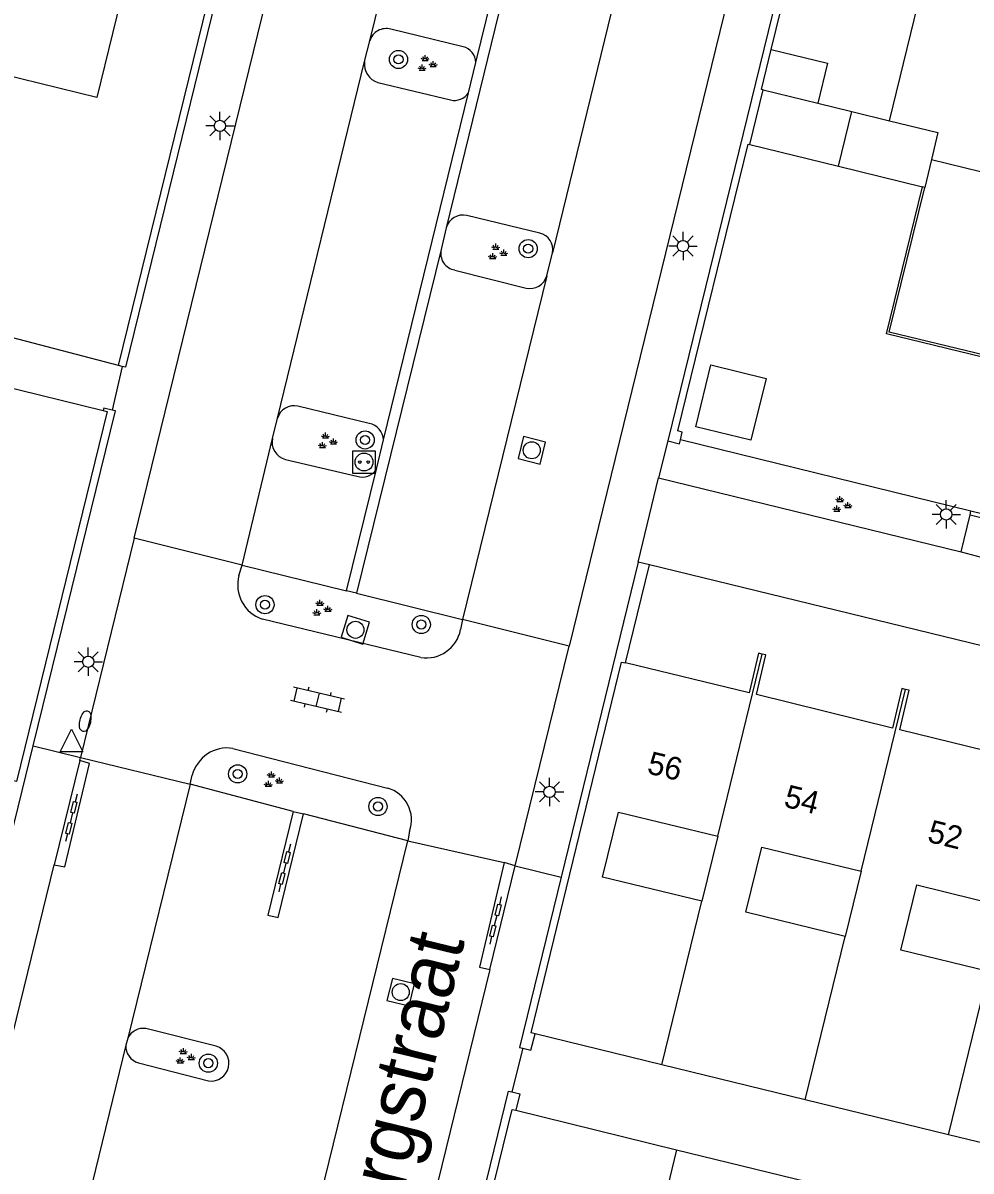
# Model space of a CAD drawing. Extents: x 125000 to 129004, y 397500 to 399008.
# Drawn here: x 127832.3 to 127874, y 398102.6 to 398153.2 of the extents above; entities that cross this region are included whole.
import ezdxf

# ---------------------------------------------------------------- set-up
doc = ezdxf.new("R2010")
doc.units = 0
for name, color, linetype in [('gg-afsc-erfafscheiding', 7, 'Continuous'), ('gg-afsc-hekwerk', 7, 'Continuous'), ('gg-afsc-muur', 7, 'Continuous'), ('gg-anno-huisnummerreeks BGT', 7, 'Continuous'), ('gg-anno-openbare ruimte label', 7, 'Continuous'), ('gg-bbg-bijgebouw', 7, 'Continuous'), ('gg-bbg-bijgebouw onder overbouw', 7, 'Continuous'), ('gg-bbg-gedigitaliseerde bebouwing', 7, 'Continuous'), ('gg-bbg-gedigitaliseerde bijgebouw', 7, 'Continuous'), ('gg-bbg-hoofdgebouw', 7, 'Continuous'), ('gg-bbg-luifel en loopbrug', 7, 'Continuous'), ('gg-bbg-onder overbouw', 7, 'Continuous'), ('gg-bbg-pand overbouw', 7, 'Continuous'), ('gg-bbg-tussenscheiding', 7, 'Continuous'), ('gg-knt-verharding', 7, 'Continuous'), ('gg-knt-verharding nz', 7, 'Continuous'), ('gt-grn-afwateringsgoot', 7, 'Continuous'), ('gt-grn-groengrens', 7, 'Continuous'), ('gt-grn-weggrens', 7, 'Continuous'), ('gt-symb-afwateringsgoot', 7, 'Continuous'), ('gt-symb-boom', 7, 'Continuous'), ('gt-symb-brandkraan', 7, 'Continuous'), ('gt-symb-groenvak', 7, 'Continuous'), ('gt-symb-klinker verharding', 7, 'Continuous'), ('gt-symb-laadpunt elektrisch vervoer', 7, 'Continuous'), ('gt-symb-lichtmast', 7, 'Continuous'), ('gt-symb-rioolschacht', 7, 'Continuous'), ('gt-symb-waterafsluiter', 7, 'Continuous')]:
    doc.layers.add(name, color=color, linetype=linetype)

# ---------------------------------------------------------------- blocks, each defined once
blk = doc.blocks.new('gt0-LMAST')
at = {"layer": 'gt-symb-lichtmast'}
for p, q in [((-0.005, 0.246), (-0.005, 0.621)), ((-0.182, 0.173), (-0.447, 0.438)), ((0.172, 0.173), (0.437, 0.438)), ((-0.255, -0.004), (-0.63, -0.004)), ((-0.182, -0.181), (-0.447, -0.446)), ((-0.005, -0.254), (-0.005, -0.629)), ((0.437, -0.446), (0.172, -0.181)), ((0.245, -0.004), (0.62, -0.004))]:
    blk.add_line(p, q, dxfattribs=at)
blk.add_circle((-0.005, -0.004), 0.25, dxfattribs=at)
blk = doc.blocks.new('gt0-GRVAK')
at = {"layer": 'gt-symb-groenvak'}
for p, q in [((-0.11, 0.189), (-0.228, 0.24)), ((-0.182, 0.153), (0.088, 0.153)), ((-0.091, 0.211), (-0.156, 0.322)), ((-0.047, 0.214), (-0.047, 0.393)), ((-0.004, 0.211), (0.061, 0.322)), ((0.015, 0.189), (0.133, 0.24)), ((0.262, -0.052), (0.197, 0.059)), ((0.305, -0.049), (0.305, 0.13)), ((0.349, -0.052), (0.414, 0.059)), ((-0.245, -0.228), (-0.363, -0.177)), ((-0.318, -0.264), (-0.047, -0.264)), ((-0.226, -0.206), (-0.291, -0.095)), ((-0.183, -0.203), (-0.183, -0.024)), ((-0.139, -0.206), (-0.074, -0.095)), ((-0.12, -0.228), (-0.002, -0.177)), ((0.243, -0.074), (0.125, -0.023)), ((0.17, -0.11), (0.441, -0.11)), ((0.368, -0.074), (0.486, -0.023))]:
    blk.add_line(p, q, dxfattribs=at)
blk = doc.blocks.new('gt0-BOOM')
at = {"layer": 'gt-symb-boom'}
for radius in [0.4, 0.2]:
    blk.add_circle((0, 0), radius, dxfattribs=at)
blk = doc.blocks.new('gt0-RS')
at = {"layer": 'gt-symb-rioolschacht'}
blk.add_lwpolyline([(-0.5, -0.5), (0.5, -0.5), (0.5, 0.5), (-0.5, 0.5)], close=True, dxfattribs=at)
blk.add_circle((0, 0), 0.375, dxfattribs=at)
blk = doc.blocks.new('gt0-LEV')
at = {"layer": 'gt-symb-laadpunt elektrisch vervoer'}
blk.add_lwpolyline([(-0.486, 0.501), (0.486, 0.501), (0.486, -0.499), (-0.486, -0.499)], close=True, dxfattribs=at)
for centre, radius in [((0, 0), 0.393), ((-0.186, 0), 0.0566), ((0.186, 0), 0.0566)]:
    blk.add_circle(centre, radius, dxfattribs=at)
blk = doc.blocks.new('gt0-KL1')
at = {"layer": 'gt-symb-klinker verharding'}
for p, q in [((-1.15, 0.3), (1.15, 0.3)), ((-1, -0.3), (-1, 0.3)), ((-0.5, 0.3), (-0.5, 0.45)), ((0, -0.3), (0, 0.3)), ((0.5, 0.3), (0.5, 0.45)), ((1, -0.3), (1, 0.3)), ((-1.15, -0.3), (1.15, -0.3)), ((-0.5, -0.45), (-0.5, -0.3)), ((0.5, -0.45), (0.5, -0.3))]:
    blk.add_line(p, q, dxfattribs=at)
blk = doc.blocks.new('gt0-AFWGT_1')
at = {"layer": 'gt-symb-afwateringsgoot'}
for p, q in [((-1.076, 0), (-0.726, 0)), ((-0.225, 0), (0.225, 0)), ((0.725, 0), (1.075, 0))]:
    blk.add_line(p, q, dxfattribs=at)
for points in [[(-0.726, 0.075), (-0.225, 0.075), (-0.225, -0.075), (-0.726, -0.075)], [(0.225, 0.075), (0.725, 0.075), (0.725, -0.075), (0.225, -0.075)]]:
    blk.add_lwpolyline(points, close=True, dxfattribs=at)
blk = doc.blocks.new('gt0-WAFSL')
at = {"layer": 'gt-symb-waterafsluiter'}
for p, q in [((-0.5, -0.333), (0, 0.667)), ((0, 0.667), (0.5, -0.333)), ((0.5, -0.333), (-0.5, -0.333))]:
    blk.add_line(p, q, dxfattribs=at)
blk = doc.blocks.new('gt0-BR')
at = {"layer": 'gt-symb-brandkraan'}
for centre, radius, start, end in [((-0.244, 0), 0.206, 107.5669, 252.4331), ((0.599, -2.664), 3, 106.892, 107.5669), ((0, -0.691), 0.938, 73.108, 106.892), ((-0.599, -2.664), 3, 72.4331, 73.108), ((0.244, 0), 0.206, 287.567, 72.4331), ((0.599, 2.664), 3, 252.4331, 253.108), ((0, 0.691), 0.938, 253.108, 286.8921), ((-0.599, 2.664), 3, 286.8921, 287.567)]:
    blk.add_arc(centre, radius, start, end, dxfattribs=at)

msp = doc.modelspace()

# ---------------------------------------------------------------- linework, layer by layer
at = {"layer": 'gg-afsc-erfafscheiding'}
msp.add_line((127836.475, 398138.076), (127830.557, 398139.615), dxfattribs=at)
at = {"layer": 'gg-afsc-hekwerk'}
for p, q in [((127836.64, 398138.033), (127836.198, 398136.103)), ((127874.004, 398131.655), (127861.216, 398134.801)), ((127875.328, 398131.329), (127874.004, 398131.655)), ((127854.277, 398108.009), (127853.796, 398106.091))]:
    msp.add_line(p, q, dxfattribs=at)
at = {"layer": 'gg-afsc-muur'}
for p, q in [((127867.696, 398163.454), (127860.658, 398134.752)), ((127836.64, 398138.033), (127836.475, 398138.076)), ((127859.356, 398129.42), (127855.965, 398115.548)), ((127858.804, 398124.973), (127859.861, 398129.297)), ((127859.861, 398129.297), (127859.356, 398129.42)), ((127831.586, 398116.644), (127832.732, 398121.324))]:
    msp.add_line(p, q, dxfattribs=at)
for points in [[(127865.215, 398151.992), (127867.881, 398162.863), (127868.085, 398162.813), (127868.181, 398163.205)], [(127836.475, 398138.076), (127842.051, 398160.785), (127841.857, 398160.832), (127842, 398161.415), (127842.505, 398161.291)], [(127842.505, 398161.291), (127836.786, 398138), (127836.64, 398138.033)], [(127861.216, 398134.801), (127861.299, 398135.141), (127861.095, 398135.191), (127864.192, 398147.819), (127864.271, 398147.8)], [(127836.198, 398136.103), (127835.839, 398136.193), (127835.811, 398136.089)], [(127832.732, 398121.324), (127836.344, 398136.07), (127836.198, 398136.103)], [(127860.658, 398134.752), (127861.173, 398134.626), (127861.216, 398134.801)], [(127855.965, 398115.548), (127854.131, 398108.045), (127854.277, 398108.009)], [(127854.277, 398108.009), (127854.636, 398107.922), (127854.815, 398108.652)], [(127848.416, 398084.683), (127853.647, 398106.127), (127853.796, 398106.091)], [(127853.796, 398106.091), (127854.152, 398106.004), (127853.975, 398105.277)]]:
    msp.add_lwpolyline(points, dxfattribs=at)
at = {"layer": 'gg-bbg-bijgebouw'}
for p, q in [((127864.271, 398147.8), (127864.854, 398150.213)), ((127864.854, 398150.213), (127867.261, 398149.623)), ((127867.261, 398149.623), (127868.765, 398149.255)), ((127868.765, 398149.255), (127870.424, 398148.849)), ((127864.271, 398147.8), (127868.176, 398146.843)), ((127868.176, 398146.843), (127871.867, 398145.939))]:
    msp.add_line(p, q, dxfattribs=at)
at = {"layer": 'gg-bbg-bijgebouw onder overbouw'}
msp.add_line((127871.966, 398145.915), (127871.867, 398145.939), dxfattribs=at)
at = {"layer": 'gg-bbg-gedigitaliseerde bebouwing'}
for p, q in [((127862.855, 398117.344), (127862.154, 398114.48)), ((127869.166, 398115.8), (127868.465, 398112.936))]:
    msp.add_line(p, q, dxfattribs=at)
for points in [[(127862.154, 398114.48), (127857.79, 398115.547), (127858.491, 398118.411), (127862.855, 398117.344)], [(127868.465, 398112.936), (127864.101, 398114.004), (127864.801, 398116.868), (127869.166, 398115.8)], [(127874.776, 398111.392), (127870.92, 398112.336), (127871.62, 398115.2), (127875.477, 398114.257)]]:
    msp.add_lwpolyline(points, dxfattribs=at)
at = {"layer": 'gg-bbg-gedigitaliseerde bijgebouw'}
msp.add_lwpolyline([(127862.556, 398138.097), (127864.984, 398137.502), (127864.317, 398134.783), (127861.889, 398135.378), (127862.556, 398138.097)], dxfattribs=at)
at = {"layer": 'gg-bbg-hoofdgebouw'}
for p, q in [((127829.183, 398137.71), (127835.811, 398136.089)), ((127860.395, 398107.287), (127854.815, 398108.652)), ((127866.706, 398105.744), (127860.395, 398107.287)), ((127873.017, 398104.2), (127866.706, 398105.744)), ((127853.975, 398105.277), (127861.05, 398103.544)), ((127879.338, 398102.654), (127873.017, 398104.2)), ((127861.05, 398103.544), (127867.367, 398101.997))]:
    msp.add_line(p, q, dxfattribs=at)
for points in [[(127833.048, 398160.931), (127834.376, 398160.606), (127834.723, 398162.024), (127838.283, 398161.155), (127835.53, 398149.877), (127830.5, 398151.104), (127830.214, 398149.927), (127830.006, 398149.979)], [(127870.424, 398148.849), (127871.973, 398155.234), (127874.018, 398154.733)], [(127835.811, 398136.089), (127835.983, 398136.047), (127831.991, 398119.757), (127831.823, 398119.798)], [(127864.816, 398125.362), (127864.65, 398125.399), (127864.242, 398123.653), (127858.804, 398124.973)], [(127871.125, 398123.81), (127870.964, 398123.847), (127870.546, 398122.1), (127864.557, 398123.583), (127864.981, 398125.326), (127864.816, 398125.362)], [(127854.815, 398108.652), (127854.641, 398108.695), (127858.628, 398125.016), (127858.804, 398124.973)], [(127877.436, 398122.267), (127877.275, 398122.303), (127876.857, 398120.561), (127870.88, 398122.032), (127871.286, 398123.772), (127871.125, 398123.81)], [(127852.05, 398098.142), (127853.804, 398105.319), (127853.975, 398105.277)]]:
    msp.add_lwpolyline(points, dxfattribs=at)
at = {"layer": 'gg-bbg-luifel en loopbrug'}
for points in [[(127864.854, 398150.213), (127864.783, 398150.23), (127865.215, 398151.992)], [(127865.215, 398151.992), (127867.692, 398151.385), (127867.261, 398149.623)]]:
    msp.add_lwpolyline(points, dxfattribs=at)
at = {"layer": 'gg-bbg-onder overbouw'}
msp.add_lwpolyline([(127879.652, 398144.022), (127878.115, 398137.676), (127870.403, 398139.534), (127871.966, 398145.915)], dxfattribs=at)
at = {"layer": 'gg-bbg-pand overbouw'}
msp.add_lwpolyline([(127879.759, 398143.996), (127878.196, 398137.543), (127870.283, 398139.466), (127871.867, 398145.939)], dxfattribs=at)
at = {"layer": 'gg-bbg-tussenscheiding'}
for p, q in [((127868.176, 398146.843), (127868.765, 398149.255)), ((127872.262, 398147.145), (127871.966, 398145.915)), ((127872.262, 398147.145), (127879.947, 398145.248)), ((127862.855, 398117.344), (127864.816, 398125.362)), ((127869.166, 398115.8), (127871.125, 398123.81)), ((127860.395, 398107.287), (127862.154, 398114.48)), ((127866.706, 398105.744), (127868.465, 398112.936)), ((127873.017, 398104.2), (127874.776, 398111.392)), ((127861.05, 398103.544), (127859.297, 398096.377))]:
    msp.add_line(p, q, dxfattribs=at)
msp.add_lwpolyline([(127870.424, 398148.849), (127872.55, 398148.337), (127872.262, 398147.145)], dxfattribs=at)
at = {"layer": 'gg-knt-verharding'}
for p, q in [((127837.169, 398130.474), (127858.449, 398217.263)), ((127877.555, 398212.416), (127856.322, 398125.717)), ((127851.649, 398152.107), (127848.47, 398152.877)), ((127847.313, 398151.455), (127847.546, 398152.366)), ((127847.903, 398150.531), (127851.093, 398149.763)), ((127855.027, 398143.904), (127851.818, 398144.681)), ((127855.334, 398142.025), (127855.581, 398143.034)), ((127851.287, 398142.277), (127854.421, 398141.484)), ((127847.515, 398135.519), (127844.38, 398136.282)), ((127843.257, 398134.864), (127843.487, 398135.752)), ((127860.658, 398134.752), (127860.257, 398133.125)), ((127843.834, 398133.936), (127846.975, 398133.194)), ((127860.257, 398133.125), (127873.577, 398129.861)), ((127873.577, 398129.861), (127873.965, 398131.497)), ((127873.965, 398131.497), (127875.287, 398131.16)), ((127837.169, 398130.474), (127834.815, 398120.814)), ((127841.925, 398129.282), (127837.169, 398130.474)), ((127873.577, 398129.861), (127874.894, 398129.519)), ((127841.783, 398128.827), (127841.925, 398129.282)), ((127841.925, 398129.282), (127846.52, 398128.155)), ((127922.973, 398113.878), (127859.861, 398129.297)), ((127846.954, 398128.049), (127851.619, 398126.889)), ((127849.786, 398125.211), (127842.814, 398126.903)), ((127851.619, 398126.889), (127851.542, 398126.441)), ((127856.322, 398125.717), (127851.619, 398126.889)), ((127853.937, 398116.044), (127856.322, 398125.717)), ((127841.514, 398121.215), (127848.316, 398119.467)), ((127834.774, 398120.678), (127834.815, 398120.814)), ((127834.815, 398120.814), (127839.642, 398119.64)), ((127839.642, 398119.64), (127839.731, 398120.035)), ((127844.167, 398118.44), (127839.642, 398119.64)), ((127849.211, 398117.139), (127844.621, 398118.329)), ((127849.296, 398117.575), (127849.211, 398117.139)), ((127849.211, 398117.139), (127853.461, 398116.187)), ((127810.673, 398022.434), (127833.652, 398116.088)), ((127853.937, 398116.044), (127853.461, 398116.187)), ((127852.822, 398111.477), (127829.871, 398017.687)), ((127840.781, 398108.096), (127837.691, 398108.88)), ((127836.887, 398108.459), (127836.804, 398108.142)), ((127837.356, 398107.362), (127840.449, 398106.574))]:
    msp.add_line(p, q, dxfattribs=at)
for centre, radius, start, end in [((127848.263, 398152.16), 0.746, 73.9072, 163.9806), ((127851.473, 398151.386), 0.742, 1.7752, 76.3012), ((127848.16, 398151.345), 0.854, 172.6203, 252.4985), ((127851.264, 398150.494), 0.751, 256.8551, 326.5244), ((127851.656, 398143.916), 0.782, 78.0644, 163.7892), ((127854.848, 398143.178), 0.747, 348.8648, 76.1116), ((127851.412, 398143.016), 0.749, 167.1852, 260.4284), ((127854.593, 398142.235), 0.771, 257.1286, 344.1693), ((127844.209, 398135.553), 0.749, 76.8092, 164.5695), ((127847.373, 398134.758), 0.774, 2.5627, 79.4281), ((127844.023, 398134.697), 0.784, 167.6724, 256.0716), ((127847.211, 398133.87), 0.716, 250.7629, 330.0705), ((127843.32, 398128.412), 1.592, 164.8973, 251.4731), ((127850.022, 398126.742), 1.549, 261.2181, 348.801), ((127841.278, 398119.634), 1.598, 81.5125, 165.4811), ((127847.919, 398118.062), 1.46, 340.534, 74.2317), ((127837.585, 398108.104), 0.783, 82.2153, 153.0607), ((127837.586, 398108.11), 0.782, 177.6406, 252.9329), ((127840.561, 398107.347), 0.781, 261.7407, 73.6485)]:
    msp.add_arc(centre, radius, start, end, dxfattribs=at)
at = {"layer": 'gg-knt-verharding nz'}
for p, q in [((127862.944, 398173.149), (127855.581, 398143.034)), ((127847.546, 398152.366), (127852.065, 398170.775)), ((127843.487, 398135.752), (127847.313, 398151.455)), ((127855.334, 398142.025), (127851.619, 398126.889)), ((127841.925, 398129.282), (127843.257, 398134.864)), ((127839.642, 398119.64), (127836.887, 398108.459)), ((127841.418, 398085.373), (127849.211, 398117.139)), ((127836.804, 398108.142), (127833.594, 398095.047))]:
    msp.add_line(p, q, dxfattribs=at)
at = {"layer": 'gt-grn-afwateringsgoot'}
for p, q in [((127858.272, 398174.239), (127850.905, 398144.134)), ((127852.215, 398151.409), (127856.634, 398169.455)), ((127851.89, 398150.08), (127852.215, 398151.409)), ((127848.146, 398134.793), (127851.89, 398150.08)), ((127850.905, 398144.134), (127850.681, 398143.182)), ((127850.681, 398143.182), (127846.954, 398128.049)), ((127847.832, 398133.513), (127848.146, 398134.793)), ((127846.52, 398128.155), (127847.832, 398133.513)), ((127846.954, 398128.049), (127846.52, 398128.155)), ((127834.774, 398120.678), (127833.652, 398116.088)), ((127844.167, 398118.44), (127844.621, 398118.329)), ((127852.822, 398111.477), (127853.937, 398116.044))]:
    msp.add_line(p, q, dxfattribs=at)
for points in [[(127833.652, 398116.088), (127834.124, 398115.996), (127835.206, 398120.554), (127834.774, 398120.678)], [(127844.167, 398118.44), (127843.05, 398113.872), (127843.504, 398113.761), (127844.621, 398118.329)], [(127853.461, 398116.187), (127852.367, 398111.573), (127852.822, 398111.477)]]:
    msp.add_lwpolyline(points, dxfattribs=at)
at = {"layer": 'gt-grn-groengrens'}
msp.add_line((127873.965, 398131.497), (127874.004, 398131.655), dxfattribs=at)
at = {"layer": 'gt-grn-weggrens'}
for p, q in [((127859.356, 398129.42), (127860.257, 398133.125)), ((127832.732, 398121.324), (127834.815, 398120.814)), ((127853.937, 398116.044), (127855.965, 398115.548))]:
    msp.add_line(p, q, dxfattribs=at)

# ---------------------------------------------------------------- block references
at = {"layer": 'gt-symb-afwateringsgoot', "xscale": 0.9999581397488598, "yscale": 0.9999581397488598, "rotation": -103.73224846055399}
for p in [(127834.408, 398118.157), (127843.791, 398115.947), (127853.076, 398113.635)]:
    msp.add_blockref('gt0-AFWGT_1', p, dxfattribs=at)
at = {"layer": 'gt-symb-boom'}
for p in [(127848.806, 398151.548), (127854.514, 398143.215), (127847.337, 398134.794), (127842.927, 398127.541), (127849.808, 398126.667), (127841.729, 398120.09), (127847.901, 398118.654), (127840.438, 398107.353)]:
    msp.add_blockref('gt0-BOOM', p, dxfattribs=at)
at = {"layer": 'gt-symb-brandkraan', "rotation": 76.46414363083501}
msp.add_blockref('gt0-BR', (127835.018, 398122.411), dxfattribs=at)
at = {"layer": 'gt-symb-groenvak'}
for p in [(127850.03, 398151.345), (127853.136, 398143.047), (127845.642, 398134.727), (127868.284, 398131.925), (127845.398, 398127.365), (127843.261, 398119.807), (127839.385, 398107.627)]:
    msp.add_blockref('gt0-GRVAK', p, dxfattribs=at)
at = {"layer": 'gt-symb-klinker verharding', "rotation": 166.88085536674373}
msp.add_blockref('gt0-KL1', (127845.241, 398123.352), dxfattribs=at)
at = {"layer": 'gt-symb-laadpunt elektrisch vervoer'}
msp.add_blockref('gt0-LEV', (127847.289, 398133.821), dxfattribs=at)
at = {"layer": 'gt-symb-lichtmast'}
for p in [(127840.954, 398148.626), (127861.334, 398143.337), (127872.92, 398131.521), (127835.157, 398125.032), (127855.459, 398119.301)]:
    msp.add_blockref('gt0-LMAST', p, dxfattribs=at)
at = {"layer": 'gt-symb-rioolschacht'}
for p, rotation in [((127854.672, 398134.338), -13.8834180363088), ((127846.912, 398126.434), 162.85095611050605), ((127848.903, 398110.482), -13.827795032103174)]:
    msp.add_blockref('gt0-RS', p, dxfattribs=dict(at, rotation=rotation))
at = {"layer": 'gt-symb-waterafsluiter'}
msp.add_blockref('gt0-WAFSL', (127834.417, 398121.388), dxfattribs=at)

# ---------------------------------------------------------------- texts
at = {"layer": 'gg-anno-huisnummerreeks BGT'}
for s, rotation, p in [('56', 346.4, (127859.702, 398120.124)), ('54', 346.1, (127865.723, 398118.659)), ('52', 346.2, (127872.042, 398117.11))]:
    msp.add_text(s, height=1, rotation=rotation, dxfattribs=at).set_placement(p)
at = {"layer": 'gg-anno-openbare ruimte label'}
msp.add_text('Waardenburgstraat', height=2.5, rotation=76.3, dxfattribs=at).set_placement((127844.951, 398084.945))

doc.saveas('drawing.dxf')
